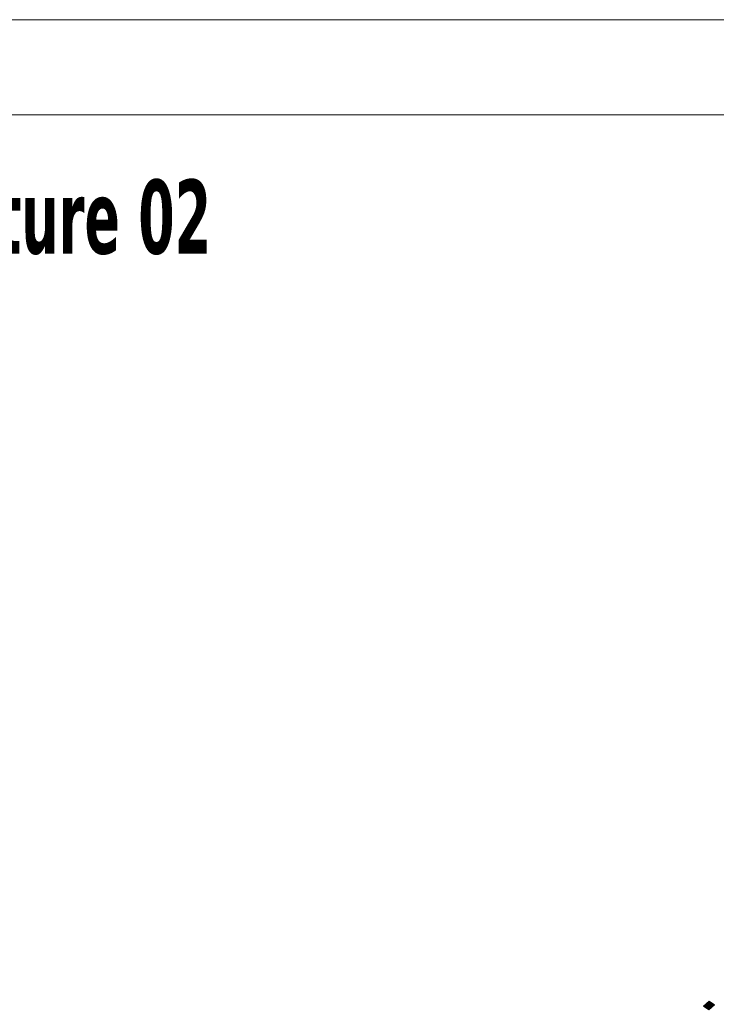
# Model space of a CAD drawing. Header units: millimetres. Extents: x 0 to 1517, y -116 to 725.
# Tile 417 of 501: x 1033 to 1078, y 662 to 725. Entities that reach past the tile are written whole.
import ezdxf

# ---------------------------------------------------------------- set-up
doc = ezdxf.new("R2010")
doc.units = ezdxf.units.MM
doc.layers.add('Ech.1_1', color=7, linetype='Continuous')
doc.layers.add('Ech.1_100', color=7, linetype='Continuous')
doc.styles.add('tahoma-b', font='txt', dxfattribs={"height": 1})

msp = doc.modelspace()

# ---------------------------------------------------------------- hatches: boundary and pattern name
at = {"layer": 'Ech.1_100', "linetype": 'Continuous', "lineweight": 5, "true_color": 0xeaddd7, "transparency": 33554687}
msp.add_hatch(color=254, dxfattribs=at).paths.add_polyline_path([(1077.888, 662.192), (1077.546, 662.429), (1077.181, 662.111), (1077.524, 661.875), (1077.888, 662.192)])

# ---------------------------------------------------------------- linework, layer by layer
at = {"layer": 'Ech.1_1', "color": 7, "linetype": 'Continuous', "lineweight": 5}
msp.add_lwpolyline([(327.72, -115.512), (1516.72, -115.512), (1516.72, 725.488), (327.72, 725.488), (327.72, -115.512)], close=True, dxfattribs=at)
at = {"layer": 'Ech.1_100', "color": 7, "linetype": 'Continuous', "lineweight": 5}
for points in [[(989.75, 464.855), (1235.653, 464.855), (1235.653, 719.38), (989.75, 719.38), (989.75, 464.855)], [(1077.888, 662.192), (1077.546, 662.429), (1077.181, 662.111), (1077.524, 661.875), (1077.888, 662.192)]]:
    msp.add_lwpolyline(points, close=True, dxfattribs=at)

# ---------------------------------------------------------------- next in the draw order: texts
at = {"layer": 'Ech.1_100', "color": 7, "linetype": 'Continuous', "insert": (995.412, 715.214), "char_height": 5, "attachment_point": 1, "style": 'tahoma-b', "bg_fill": 3, "box_fill_scale": 1.15, "bg_fill_color": 256, "bg_fill_true_color": 13158600, "bg_fill_transparency": 33554687}
msp.add_mtext('\\A1;\\fTahoma|b1|i0;\\W0.600000;\\H4.756700;Axométrie de structure 02', dxfattribs=at)

doc.saveas('drawing.dxf')
